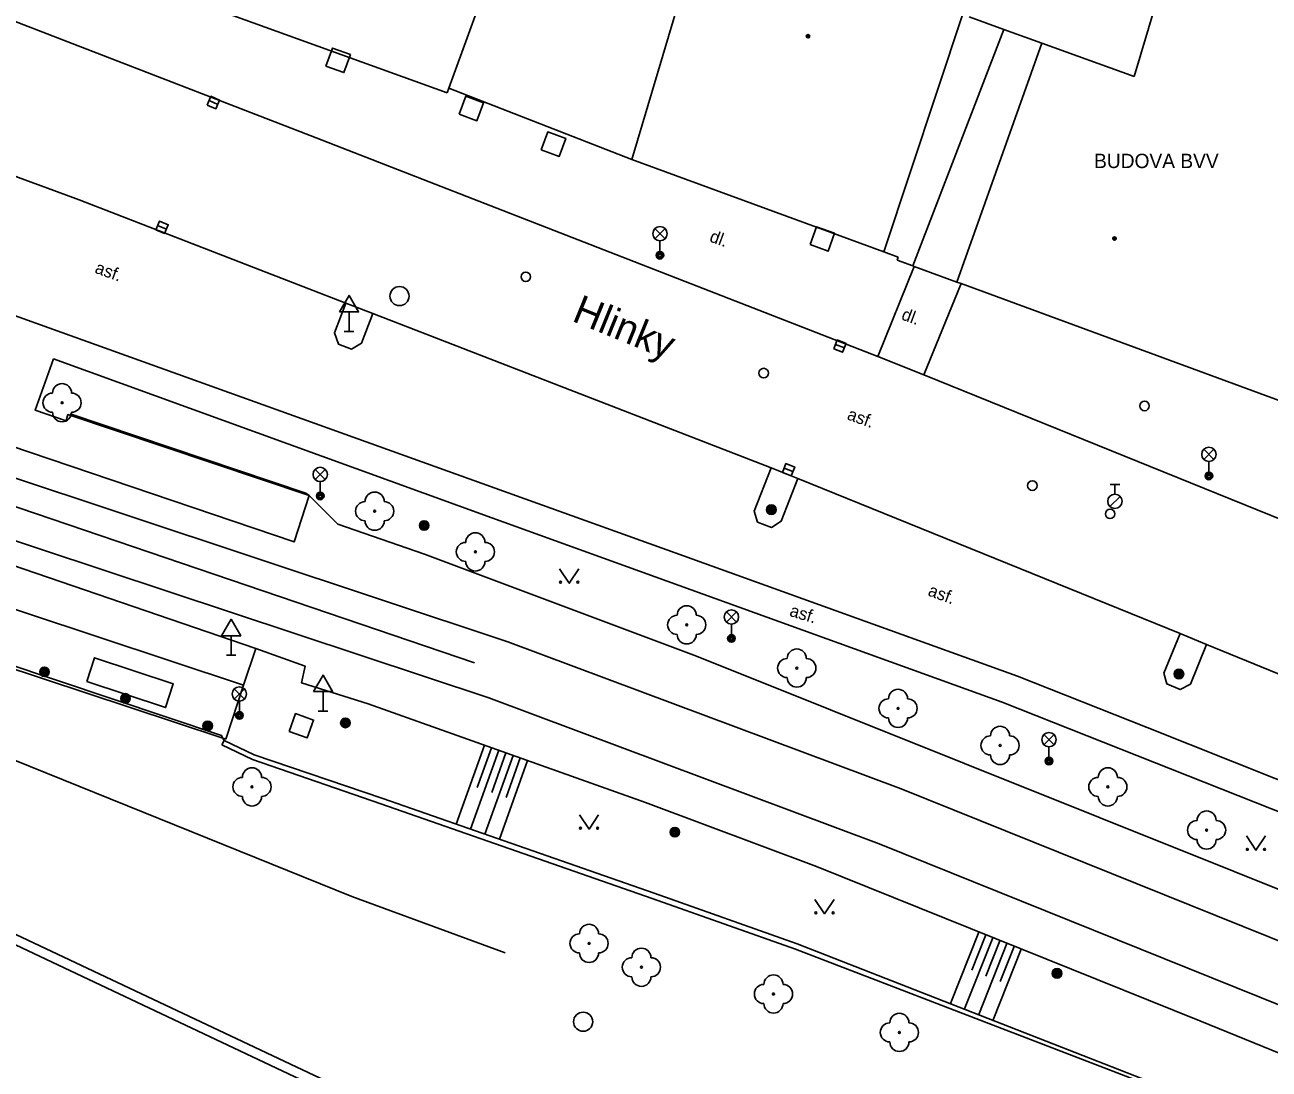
# Model space of a CAD drawing. Extents: x -600309 to -598967, y -1161267 to -1160292.
# Drawn here: x -600221.8 to -600156.7, y -1161103.3 to -1161048.6 of the extents above; entities that cross this region are included whole.
import ezdxf

# ---------------------------------------------------------------- set-up
doc = ezdxf.new("R2010")
doc.units = 0
for name, color, linetype in [('Level 10', 7, 'Continuous'), ('Level 11', 7, 'Continuous'), ('Level 13', 7, 'Continuous'), ('Level 14', 7, 'Continuous'), ('Level 15', 7, 'Continuous'), ('Level 22', 7, 'Continuous'), ('Level 25', 7, 'Continuous'), ('Level 26', 7, 'Continuous'), ('Level 27', 7, 'Continuous'), ('Level 28', 7, 'Continuous'), ('Level 33', 7, 'Continuous'), ('Level 34', 7, 'Continuous'), ('Level 36', 7, 'Continuous'), ('Level 39', 7, 'Continuous'), ('Level 40', 7, 'Continuous'), ('Level 41', 7, 'Continuous'), ('Level 5', 7, 'Continuous'), ('Level 50', 7, 'Continuous'), ('Level 7', 7, 'Continuous'), ('Level 9', 7, 'Continuous')]:
    doc.layers.add(name, color=color, linetype=linetype)

msp = doc.modelspace()

# ---------------------------------------------------------------- linework, layer by layer
at = {"layer": 'Level 10'}
for points in [[(-600244.68, -1161039.8), (-600230.6967, -1161045.2115), (-600206.85, -1161054.44)], [(-600206.85, -1161054.44), (-600177.14, -1161066.01)], [(-600204.9699, -1161063.21), (-600218.94, -1161057.81), (-600223.46, -1161056.14)], [(-600203.56, -1161063.76), (-600204.9699, -1161063.21)], [(-600182.7199, -1161071.83), (-600203.56, -1161063.76)], [(-600177.14, -1161066.01), (-600174.73, -1161066.9699)], [(-600174.73, -1161066.9699), (-600149.58, -1161077.15), (-600132.1599, -1161084.62), (-600122.56, -1161088.14)], [(-600181.32, -1161072.39), (-600182.7199, -1161071.83)], [(-600161.32, -1161080.5), (-600181.32, -1161072.39)], [(-600159.93, -1161081.07), (-600161.32, -1161080.5)], [(-600149.65, -1161085.29), (-600159.93, -1161081.07)], [(-600194.6599, -1161109.84), (-600238.46, -1161089.1599)]]:
    msp.add_lwpolyline(points, dxfattribs=at)
at = {"layer": 'Level 11'}
for points in [[(-600170.55, -1161048.88), (-600175.31, -1161061.26)], [(-600168.56, -1161049.6), (-600173.01, -1161062.11)], [(-600285.04, -1161056.64), (-600263.82, -1161065.82), (-600259.414, -1161067.597), (-600254.3, -1161069.6599), (-600244.58, -1161071.85), (-600210.34, -1161083.21)], [(-600234.1599, -1161059.4699), (-600223.45, -1161063.46), (-600187.75, -1161076.28), (-600169.83, -1161082.74), (-600163.05, -1161085.42), (-600151.88, -1161089.87)], [(-600206.9, -1161073.28), (-600207.69, -1161075.71), (-600251.31, -1161060.93), (-600252.56, -1161060.28)], [(-600177.14, -1161066.01), (-600175.23, -1161061.29)], [(-600174.73, -1161066.9699), (-600172.78, -1161062.19)], [(-600203.56, -1161063.76), (-600204.15, -1161065.31), (-600204.68, -1161065.62), (-600205.36, -1161065.36), (-600205.58, -1161064.76), (-600204.9699, -1161063.21)], [(-600254.64, -1161066.18), (-600253.1599, -1161066.4), (-600209.68, -1161081.29)], [(-600220.27, -1161066.13), (-600221.23, -1161068.82), (-600219.61, -1161069.37), (-600219.52, -1161069.04), (-600206.9, -1161073.28)], [(-599992.38, -1161153.1), (-600001.23, -1161150.93), (-600010.01, -1161148.49), (-600025.63, -1161142.54), (-600047.8, -1161133.93), (-600066.9099, -1161126.25), (-600071.24, -1161124.36), (-600084.2199, -1161118.67), (-600093.96, -1161114.55), (-600106.27, -1161109.6599), (-600141.52, -1161095.62), (-600170.63, -1161084.1), (-600197.34, -1161074.45), (-600220.27, -1161066.13)], [(-600181.32, -1161072.39), (-600182.19, -1161074.63), (-600182.71, -1161074.95), (-600183.43, -1161074.67), (-600183.61, -1161074.09), (-600182.7199, -1161071.83)], [(-600159.93, -1161081.07), (-600160.78, -1161083.1599), (-600161.31, -1161083.44), (-600162.02, -1161083.14), (-600162.17, -1161082.57), (-600161.32, -1161080.5)], [(-600218.54, -1161083.01), (-600218.14, -1161081.77), (-600214.01, -1161083.14), (-600214.4099, -1161084.38), (-600218.54, -1161083.01)], [(-600209.68, -1161081.29), (-600210.34, -1161083.21)], [(-600210.34, -1161083.21), (-600211.25, -1161086.03)], [(-600238.2, -1161088.73), (-600151.04, -1161129.87)]]:
    msp.add_lwpolyline(points, dxfattribs=at)
at = {"layer": 'Level 13'}
for points in [[(-600196.5, -1161080.93), (-600229.73, -1161069.89)], [(-600197.49, -1161083.87), (-600231.08, -1161072.74)], [(-600175.9099, -1161088.64), (-600196.5, -1161080.93)], [(-600177.07, -1161091.51), (-600197.49, -1161083.87)], [(-600149.79, -1161099.15), (-600175.9099, -1161088.64)], [(-600150.95, -1161102.03), (-600177.07, -1161091.51)]]:
    msp.add_lwpolyline(points, dxfattribs=at)
at = {"layer": 'Level 14'}
for points in [[(-600236.9699, -1161080.71), (-600232.33, -1161082.51), (-600222.31, -1161087.13), (-600204.6599, -1161094.26), (-600196.64, -1161097.2199)], [(-600209.68, -1161081.29), (-600207.11, -1161082.21), (-600207.29, -1161083.09), (-600203.81, -1161084.18), (-600189.29, -1161089.35), (-600180.35, -1161092.69), (-600160.29, -1161100.77), (-600144.28, -1161107.3), (-600111.05, -1161120.77), (-600060.34, -1161141.37), (-600012.89, -1161160.49), (-600000.2641, -1161166.5758), (-599990.94, -1161171.07)]]:
    msp.add_lwpolyline(points, dxfattribs=at)
at = {"layer": 'Level 15'}
for points in [[(-600197.73, -1161086.34), (-600199.21, -1161090.48)], [(-600196.98, -1161086.61), (-600198.45, -1161090.75)], [(-600197.36, -1161086.48), (-600198.1, -1161088.56)], [(-600196.23, -1161086.88), (-600197.7, -1161091.01)], [(-600196.61, -1161086.75), (-600197.34, -1161088.82)], [(-600195.85, -1161087.01), (-600196.59, -1161089.09)], [(-600195.48, -1161087.15), (-600196.94, -1161091.27)], [(-600171.86, -1161096.14), (-600173.34, -1161099.86)], [(-600171.12, -1161096.43), (-600172.6, -1161100.15)], [(-600171.49, -1161096.28), (-600172.2199, -1161098.13)], [(-600170.38, -1161096.73), (-600171.85, -1161100.44)], [(-600170.75, -1161096.58), (-600171.48, -1161098.43)], [(-600169.63, -1161097.02), (-600171.11, -1161100.73)], [(-600170, -1161096.88), (-600170.74, -1161098.7199)]]:
    msp.add_lwpolyline(points, dxfattribs=at)
at = {"layer": 'Level 22'}
for centre in [(-600219.83, -1161068.42), (-600203.4699, -1161074.1), (-600198.2, -1161076.23), (-600187.14, -1161080.05), (-600181.38, -1161082.31), (-600176.08, -1161084.42), (-600170.74, -1161086.36), (-600209.89, -1161088.53), (-600165.1, -1161088.53), (-600159.93, -1161090.79), (-600192.25, -1161096.7199), (-600189.51, -1161097.9699), (-600182.6, -1161099.37), (-600176.01, -1161101.38)]:
    msp.add_circle(centre, 0.05, dxfattribs=at)
for centre, start, end in [((-600219.83, -1161067.92), 0, 180), ((-600220.33, -1161068.42), 90, 270), ((-600219.33, -1161068.42), 270, 90), ((-600219.83, -1161068.92), 180, 0), ((-600203.4699, -1161073.6), 0, 180), ((-600203.9699, -1161074.1), 90, 270), ((-600202.9699, -1161074.1), 270, 90), ((-600203.4699, -1161074.6), 180, 0), ((-600198.2, -1161075.73), 0, 180), ((-600198.7, -1161076.23), 90, 270), ((-600197.7, -1161076.23), 270, 90), ((-600198.2, -1161076.73), 180, 0), ((-600187.14, -1161079.55), 0, 180), ((-600187.64, -1161080.05), 90, 270), ((-600186.64, -1161080.05), 270, 90), ((-600187.14, -1161080.55), 180, 0), ((-600181.88, -1161082.31), 90, 270), ((-600181.38, -1161081.81), 0, 180), ((-600180.88, -1161082.31), 270, 90), ((-600181.38, -1161082.81), 180, 0), ((-600176.08, -1161083.92), 0, 180), ((-600176.58, -1161084.42), 90, 270), ((-600175.58, -1161084.42), 270, 90), ((-600176.08, -1161084.92), 180, 0), ((-600170.74, -1161085.86), 0, 180), ((-600171.24, -1161086.36), 90, 270), ((-600170.24, -1161086.36), 270, 90), ((-600170.74, -1161086.86), 180, 0), ((-600209.89, -1161088.03), 0, 180), ((-600165.1, -1161088.03), 0, 180), ((-600210.39, -1161088.53), 90, 270), ((-600209.39, -1161088.53), 270, 90), ((-600165.6, -1161088.53), 90, 270), ((-600164.6, -1161088.53), 270, 90), ((-600209.89, -1161089.03), 180, 0), ((-600165.1, -1161089.03), 180, 0), ((-600160.43, -1161090.79), 90, 270), ((-600159.93, -1161090.29), 0, 180), ((-600159.43, -1161090.79), 270, 90), ((-600159.93, -1161091.29), 180, 0), ((-600192.25, -1161096.2199), 0, 180), ((-600192.75, -1161096.7199), 90, 270), ((-600191.75, -1161096.7199), 270, 90), ((-600192.25, -1161097.2199), 180, 0), ((-600190.01, -1161097.9699), 90, 270), ((-600189.51, -1161097.4699), 0, 180), ((-600189.01, -1161097.9699), 270, 90), ((-600189.51, -1161098.4699), 180, 0), ((-600182.6, -1161098.87), 0, 180), ((-600183.1, -1161099.37), 90, 270), ((-600182.1, -1161099.37), 270, 90), ((-600182.6, -1161099.87), 180, 0), ((-600176.01, -1161100.88), 0, 180), ((-600176.51, -1161101.38), 90, 270), ((-600175.51, -1161101.38), 270, 90), ((-600176.01, -1161101.88), 180, 0)]:
    msp.add_arc(centre, 0.5, start, end, dxfattribs=at)
at = {"layer": 'Level 25'}
for centre, radius in [((-600182.71, -1161074.02), 0.25), ((-600182.71, -1161074.02), 0.2), ((-600182.71, -1161074.02), 0.15), ((-600182.71, -1161074.02), 0.1), ((-600182.71, -1161074.02), 0.05), ((-600200.88, -1161074.85), 0.25), ((-600200.88, -1161074.85), 0.2), ((-600200.88, -1161074.85), 0.15), ((-600200.88, -1161074.85), 0.1), ((-600200.88, -1161074.85), 0.05), ((-600220.75, -1161082.51), 0.25), ((-600220.75, -1161082.51), 0.2), ((-600220.75, -1161082.51), 0.15), ((-600220.75, -1161082.51), 0.1), ((-600220.75, -1161082.51), 0.05), ((-600161.38, -1161082.62), 0.25), ((-600161.38, -1161082.62), 0.2), ((-600161.38, -1161082.62), 0.15), ((-600161.38, -1161082.62), 0.1), ((-600161.38, -1161082.62), 0.05), ((-600216.51, -1161083.9), 0.25), ((-600216.51, -1161083.9), 0.2), ((-600216.51, -1161083.9), 0.15), ((-600216.51, -1161083.9), 0.1), ((-600216.51, -1161083.9), 0.05), ((-600212.21, -1161085.34), 0.25), ((-600205, -1161085.18), 0.25), ((-600205, -1161085.18), 0.2), ((-600205, -1161085.18), 0.15), ((-600205, -1161085.18), 0.1), ((-600212.21, -1161085.34), 0.2), ((-600212.21, -1161085.34), 0.15), ((-600212.21, -1161085.34), 0.1), ((-600212.21, -1161085.34), 0.05), ((-600205, -1161085.18), 0.05), ((-600187.76, -1161090.9), 0.25), ((-600187.76, -1161090.9), 0.2), ((-600187.76, -1161090.9), 0.15), ((-600187.76, -1161090.9), 0.1), ((-600187.76, -1161090.9), 0.05), ((-600167.76, -1161098.29), 0.25), ((-600167.76, -1161098.29), 0.2), ((-600167.76, -1161098.29), 0.15), ((-600167.76, -1161098.29), 0.1), ((-600167.76, -1161098.29), 0.05)]:
    msp.add_circle(centre, radius, dxfattribs=at)
at = {"layer": 'Level 26'}
for points in [[(-600206.0211, -1161050.7983), (-600205.0817, -1161051.1411), (-600204.7389, -1161050.2017), (-600205.6783, -1161049.8589)], [(-600199.053, -1161053.314), (-600198.1159, -1161053.6631), (-600197.7668, -1161052.726), (-600198.7039, -1161052.3769)], [(-600194.7511, -1161055.1883), (-600193.8117, -1161055.5311), (-600193.4689, -1161054.5917), (-600194.4083, -1161054.2489)], [(-600180.6811, -1161060.1483), (-600179.7417, -1161060.4911), (-600179.3989, -1161059.5517), (-600180.3383, -1161059.2089)], [(-600207.9506, -1161085.6294), (-600207.0106, -1161085.9706), (-600206.6694, -1161085.0306), (-600207.6094, -1161084.6894)]]:
    msp.add_lwpolyline(points, close=True, dxfattribs=at)
at = {"layer": 'Level 27'}
for p, q in [((-600212.1395, -1161052.6111), (-600211.6803, -1161052.8089)), ((-600214.8296, -1161059.1411), (-600214.3704, -1161059.3389)), ((-600179.3527, -1161065.3687), (-600178.8873, -1161065.5513)), ((-600182.0427, -1161071.8387), (-600181.5773, -1161072.0213))]:
    msp.add_line(p, q, dxfattribs=at)
for points in [[(-600212.2384, -1161052.8407), (-600211.7792, -1161053.0385), (-600211.5814, -1161052.5793), (-600212.0406, -1161052.3815)], [(-600214.9285, -1161059.3707), (-600214.4693, -1161059.5685), (-600214.2715, -1161059.1093), (-600214.7307, -1161058.9115)], [(-600179.444, -1161065.6014), (-600178.9786, -1161065.784), (-600178.796, -1161065.3186), (-600179.2614, -1161065.136)], [(-600182.134, -1161072.0714), (-600181.6686, -1161072.254), (-600181.486, -1161071.7886), (-600181.9514, -1161071.606)]]:
    msp.add_lwpolyline(points, close=True, dxfattribs=at)
for centre in [(-600202.17, -1161062.84), (-600192.56, -1161100.82)]:
    msp.add_circle(centre, 0.5, dxfattribs=at)
at = {"layer": 'Level 28'}
for p, q in [((-600164.98, -1161072.705), (-600164.48, -1161072.705)), ((-600164.73, -1161073.205), (-600164.73, -1161072.705)), ((-600164.988, -1161073.852), (-600164.458, -1161073.322))]:
    msp.add_line(p, q, dxfattribs=at)
for centre, radius in [((-600195.56, -1161061.83), 0.25), ((-600183.11, -1161066.87), 0.25), ((-600163.18, -1161068.59), 0.25), ((-600169.05, -1161072.76), 0.25), ((-600164.73, -1161073.58), 0.375), ((-600164.98, -1161074.24), 0.25)]:
    msp.add_circle(centre, radius, dxfattribs=at)
at = {"layer": 'Level 33'}
for p, q in [((-600188.805, -1161059.84), (-600188.275, -1161059.31)), ((-600188.805, -1161059.31), (-600188.275, -1161059.84)), ((-600188.54, -1161059.95), (-600188.54, -1161060.7)), ((-600160.075, -1161071.39), (-600159.545, -1161070.86)), ((-600160.075, -1161070.86), (-600159.545, -1161071.39)), ((-600206.585, -1161072.44), (-600206.055, -1161071.91)), ((-600206.585, -1161071.91), (-600206.055, -1161072.44)), ((-600159.81, -1161071.5), (-600159.81, -1161072.25)), ((-600206.32, -1161072.55), (-600206.32, -1161073.3)), ((-600185.065, -1161079.9), (-600184.535, -1161079.37)), ((-600185.065, -1161079.37), (-600184.535, -1161079.9)), ((-600184.8, -1161080.01), (-600184.8, -1161080.76)), ((-600210.815, -1161083.93), (-600210.285, -1161083.4)), ((-600210.815, -1161083.4), (-600210.285, -1161083.93)), ((-600210.55, -1161084.04), (-600210.55, -1161084.79)), ((-600168.445, -1161086.32), (-600167.915, -1161085.79)), ((-600168.445, -1161085.79), (-600167.915, -1161086.32)), ((-600168.18, -1161086.43), (-600168.18, -1161087.18))]:
    msp.add_line(p, q, dxfattribs=at)
for centre, radius in [((-600188.54, -1161059.575), 0.375), ((-600188.54, -1161060.7), 0.2), ((-600188.54, -1161060.7), 0.1445), ((-600188.54, -1161060.7), 0.0876), ((-600159.81, -1161071.125), 0.375), ((-600206.32, -1161072.175), 0.375), ((-600159.81, -1161072.25), 0.2), ((-600159.81, -1161072.25), 0.1445), ((-600159.81, -1161072.25), 0.0876), ((-600206.32, -1161073.3), 0.2), ((-600206.32, -1161073.3), 0.1445), ((-600206.32, -1161073.3), 0.0876), ((-600184.8, -1161079.635), 0.375), ((-600184.8, -1161080.76), 0.2), ((-600184.8, -1161080.76), 0.1445), ((-600184.8, -1161080.76), 0.0876), ((-600210.55, -1161083.665), 0.375), ((-600210.55, -1161084.79), 0.2), ((-600210.55, -1161084.79), 0.1445), ((-600210.55, -1161084.79), 0.0876), ((-600168.18, -1161086.055), 0.375), ((-600168.18, -1161087.18), 0.2), ((-600168.18, -1161087.18), 0.1445), ((-600168.18, -1161087.18), 0.0876)]:
    msp.add_circle(centre, radius, dxfattribs=at)
at = {"layer": 'Level 34'}
for p, q in [((-600204.81, -1161063.672), (-600204.81, -1161064.69)), ((-600205.06, -1161064.69), (-600204.56, -1161064.69)), ((-600210.98, -1161080.622), (-600210.98, -1161081.64)), ((-600211.23, -1161081.64), (-600210.73, -1161081.64)), ((-600206.17, -1161083.542), (-600206.17, -1161084.56)), ((-600206.42, -1161084.56), (-600205.92, -1161084.56))]:
    msp.add_line(p, q, dxfattribs=at)
for points in [[(-600205.31, -1161063.672), (-600204.31, -1161063.672), (-600204.81, -1161062.806)], [(-600211.48, -1161080.622), (-600210.48, -1161080.622), (-600210.98, -1161079.756)], [(-600206.67, -1161083.542), (-600205.67, -1161083.542), (-600206.17, -1161082.676)]]:
    msp.add_lwpolyline(points, close=True, dxfattribs=at)
at = {"layer": 'Level 36'}
for points in [[(-600193.79, -1161077.12), (-600193.29, -1161077.87), (-600192.79, -1161077.12)], [(-600192.75, -1161089.99), (-600192.25, -1161090.74), (-600191.75, -1161089.99)], [(-600157.85, -1161091.1), (-600157.35, -1161091.85), (-600156.85, -1161091.1)], [(-600180.43, -1161094.42), (-600179.93, -1161095.17), (-600179.43, -1161094.42)]]:
    msp.add_lwpolyline(points, dxfattribs=at)
for centre in [(-600193.7402, -1161077.8198), (-600192.8408, -1161077.8198), (-600192.7002, -1161090.6898), (-600191.8008, -1161090.6898), (-600157.8002, -1161091.7998), (-600156.9008, -1161091.7998), (-600180.3802, -1161095.1198), (-600179.4808, -1161095.1198)]:
    msp.add_circle(centre, 0.05, dxfattribs=at)
at = {"layer": 'Level 39'}
for centre, radius in [((-600180.79, -1161049.24), 0.09), ((-600180.79, -1161049.24), 0.0398), ((-600164.75, -1161059.83), 0.09), ((-600164.75, -1161059.83), 0.0398)]:
    msp.add_circle(centre, radius, dxfattribs=at)
at = {"layer": 'Level 5'}
for points in [[(-600160.37, -1161040.11), (-600163.7199, -1161051.35)], [(-600195.4, -1161040.44), (-600199.59, -1161051.96)], [(-600186.4699, -1161043.8), (-600190.01, -1161055.69)], [(-600220.42, -1161044.7), (-600199.68, -1161052.2)], [(-600172.6599, -1161047.96), (-600176.82, -1161060.53)], [(-600172.36, -1161048.23), (-600170.55, -1161048.88)], [(-600170.55, -1161048.88), (-600168.56, -1161049.6)], [(-600168.56, -1161049.6), (-600163.7199, -1161051.35)], [(-600199.59, -1161051.96), (-600199.68, -1161052.2)], [(-600199.59, -1161051.96), (-600190.01, -1161055.69)], [(-600190.01, -1161055.69), (-600176.82, -1161060.53)], [(-600176.82, -1161060.53), (-600176.07, -1161060.81)], [(-600176.07, -1161060.81), (-600176.13, -1161060.96)], [(-600176.13, -1161060.96), (-600175.31, -1161061.26)], [(-600175.31, -1161061.26), (-600175.23, -1161061.29)], [(-600175.23, -1161061.29), (-600173.01, -1161062.11)], [(-600173.01, -1161062.11), (-600172.78, -1161062.19)], [(-600172.78, -1161062.19), (-600155.67, -1161068.48)]]:
    msp.add_lwpolyline(points, dxfattribs=at)
at = {"layer": 'Level 7'}
for points in [[(-600282.42, -1161060.86), (-600281.82, -1161060.06), (-600259.9298, -1161069.3821), (-600257.07, -1161070.6), (-600234.33, -1161078.18), (-600211.48, -1161085.84), (-600211.4099, -1161085.98)], [(-600235.94, -1161077.87), (-600234.59, -1161078.32), (-600213.95, -1161085.15), (-600211.4099, -1161085.98)], [(-600211.46, -1161086.33), (-600211.35, -1161086.11)], [(-600211.46, -1161086.33), (-600209.87, -1161087.1), (-600203.15, -1161089.4099)], [(-600211.4099, -1161085.98), (-600211.25, -1161086.03)], [(-600211.4099, -1161085.98), (-600211.35, -1161086.11)], [(-600211.35, -1161086.11), (-600209.78, -1161086.86), (-600203.05, -1161089.14), (-600188.84, -1161094.09)], [(-600203.15, -1161089.4099), (-600188.94, -1161094.37)], [(-600188.84, -1161094.09), (-600181.35, -1161096.75)], [(-600188.94, -1161094.37), (-600181.45, -1161097.03)], [(-600181.35, -1161096.75), (-600158.74, -1161105.59)], [(-600181.45, -1161097.03), (-600158.8, -1161105.73)]]:
    msp.add_lwpolyline(points, dxfattribs=at)
at = {"layer": 'Level 9'}
for points in [[(-600198.25, -1161082.04), (-600253.59, -1161063.21)], [(-600206.9, -1161073.28), (-600207.07, -1161073.1599), (-600219.4099, -1161069)], [(-600186.62, -1161081.68), (-600200.87, -1161076.35), (-600205.4, -1161074.78), (-600206.9, -1161073.28)], [(-599945.84, -1161166.45), (-599955.55, -1161164.33), (-599965.39, -1161162.33), (-599997.2, -1161156.01), (-600014.03, -1161150.96), (-600042.87, -1161139.4699), (-600081.25, -1161124.03), (-600095.2, -1161118.31), (-600186.62, -1161081.68)]]:
    msp.add_lwpolyline(points, dxfattribs=at)

# ---------------------------------------------------------------- texts
at = {"layer": 'Level 40'}
for s, rotation, p in [('dl.', 339.77, (-600185.99, -1161059.9699)), ('asf.', 339.88, (-600218.1599, -1161061.61)), ('dl.', 339.77, (-600175.95, -1161064.05)), ('asf.', 340.08, (-600178.79, -1161069.28)), ('asf.', 339.88, (-600174.56, -1161078.5)), ('asf.', 342.89, (-600181.8, -1161079.57))]:
    msp.add_text(s, height=0.65, rotation=rotation, dxfattribs=at).set_placement(p)
at = {"layer": 'Level 41'}
msp.add_text('BUDOVA BVV', height=0.75, dxfattribs=at).set_placement((-600165.82, -1161056.14))
at = {"layer": 'Level 50'}
msp.add_text('Hlinky', height=1.5, rotation=337.858643, dxfattribs=at).set_placement((-600193.2017, -1161064.126))

doc.saveas('drawing.dxf')
